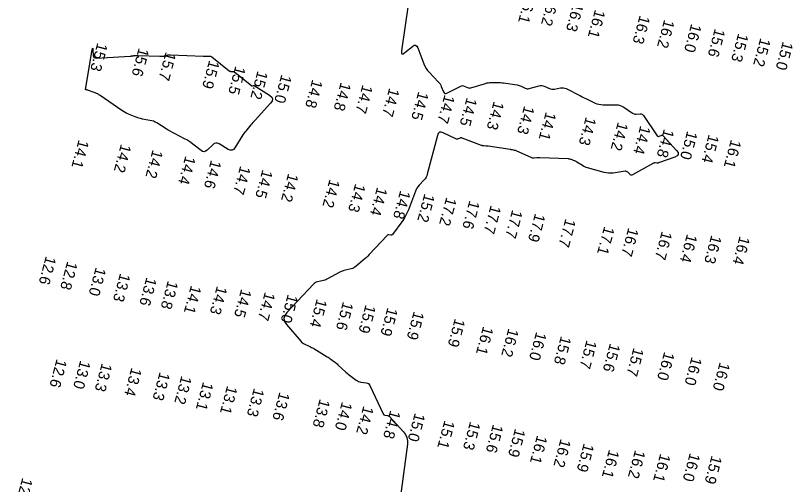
# Model space of a CAD drawing. Extents: x 988130 to 1132882, y 654656 to 841453.
# Drawn here: x 1028702 to 1029057.8, y 773160.6 to 773375.3 of the extents above; entities that cross this region are included whole.
import ezdxf

# ---------------------------------------------------------------- set-up
doc = ezdxf.new("R2010")
doc.units = 0
doc.layers.add('V-TOPO-MAJR', color=7, linetype='Continuous')
doc.layers.add('V-TOPO-SOUN', color=7, linetype='Continuous')

msp = doc.modelspace()

# ---------------------------------------------------------------- linework, layer by layer
at = {"layer": 'V-TOPO-MAJR'}
msp.add_lwpolyline([(1028881.83, 773380.26), (1028878.79, 773359.13), (1028878.76, 773358.23), (1028878.99, 773357.8), (1028879.48, 773357.83), (1028880.23, 773358.32), (1028883.74, 773361.2), (1028884.55, 773361.7), (1028885.25, 773361.75), (1028885.83, 773361.35), (1028886.29, 773360.51), (1028889.01, 773353.27), (1028889.48, 773352.17), (1028890.06, 773351.14), (1028890.74, 773350.17), (1028891.52, 773349.26), (1028895.63, 773344.96), (1028896.05, 773344.48), (1028896.42, 773343.97), (1028896.73, 773343.42), (1028897, 773342.83), (1028897.96, 773340.44), (1028898.24, 773339.95), (1028898.6, 773339.69), (1028899.05, 773339.64), (1028899.59, 773339.82), (1028905.96, 773343.02), (1028906.33, 773343.16), (1028906.71, 773343.21), (1028907.09, 773343.17), (1028907.47, 773343.04), (1028909, 773342.33), (1028909.39, 773342.19), (1028909.78, 773342.13), (1028910.17, 773342.14), (1028910.57, 773342.23), (1028917.2, 773344.26), (1028917.88, 773344.44), (1028918.56, 773344.57), (1028919.25, 773344.64), (1028919.95, 773344.66), (1028922.76, 773344.65), (1028923.46, 773344.63), (1028924.16, 773344.59), (1028924.86, 773344.52), (1028925.55, 773344.43), (1028931.69, 773343.53), (1028932.18, 773343.44), (1028932.66, 773343.31), (1028933.13, 773343.14), (1028933.58, 773342.93), (1028935.38, 773342.03), (1028935.83, 773341.85), (1028936.29, 773341.76), (1028936.76, 773341.76), (1028937.24, 773341.85), (1028941.78, 773343.14), (1028942.39, 773343.26), (1028942.99, 773343.27), (1028943.58, 773343.18), (1028944.17, 773342.97), (1028946.5, 773341.94), (1028947.09, 773341.73), (1028947.68, 773341.61), (1028948.29, 773341.59), (1028948.91, 773341.67), (1028951.64, 773342.21), (1028952.3, 773342.28), (1028952.94, 773342.25), (1028953.56, 773342.11), (1028954.17, 773341.85), (1028960.71, 773338.5), (1028961.54, 773338.07), (1028962.37, 773337.66), (1028963.21, 773337.25), (1028964.05, 773336.85), (1028967.42, 773335.26), (1028968.27, 773334.91), (1028969.15, 773334.66), (1028970.05, 773334.51), (1028970.97, 773334.45), (1028977, 773334.42), (1028977.95, 773334.35), (1028978.85, 773334.14), (1028979.71, 773333.8), (1028980.53, 773333.33), (1028984.56, 773330.62), (1028984.95, 773330.4), (1028985.37, 773330.25), (1028985.81, 773330.17), (1028986.26, 773330.16), (1028988.13, 773330.28), (1028988.57, 773330.26), (1028988.96, 773330.13), (1028989.3, 773329.9), (1028989.59, 773329.57), (1028995.91, 773320.24), (1028996.07, 773320.06), (1028996.26, 773319.95), (1028996.48, 773319.93), (1028996.72, 773320), (1028997.73, 773320.41), (1028997.98, 773320.47), (1028998.21, 773320.46), (1028998.42, 773320.37), (1028998.61, 773320.21), (1029004.77, 773313.49), (1029005.43, 773312.52), (1029005.53, 773311.7), (1029005.06, 773311.03), (1029004.02, 773310.49), (1028996.48, 773307.84), (1028996.28, 773307.78), (1028996.09, 773307.75), (1028995.89, 773307.74), (1028995.69, 773307.74), (1028994.88, 773307.83), (1028994.68, 773307.83), (1028994.49, 773307.81), (1028994.3, 773307.75), (1028994.12, 773307.67), (1028984.64, 773302.32), (1028984.32, 773302.19), (1028984.02, 773302.17), (1028983.73, 773302.27), (1028983.46, 773302.49), (1028982.42, 773303.57), (1028982.15, 773303.8), (1028981.85, 773303.94), (1028981.52, 773304.01), (1028981.16, 773304), (1028975.67, 773303.18), (1028974.63, 773303.08), (1028973.6, 773303.09), (1028972.58, 773303.21), (1028971.56, 773303.44), (1028963.95, 773305.55), (1028963.36, 773305.74), (1028962.79, 773305.98), (1028962.23, 773306.25), (1028961.7, 773306.57), (1028959.13, 773308.22), (1028958.83, 773308.4), (1028958.53, 773308.57), (1028958.22, 773308.71), (1028957.89, 773308.85), (1028956.59, 773309.34), (1028956.26, 773309.45), (1028955.93, 773309.54), (1028955.59, 773309.59), (1028955.25, 773309.62), (1028942.17, 773310.14), (1028941.84, 773310.15), (1028941.5, 773310.15), (1028941.16, 773310.14), (1028940.83, 773310.11), (1028939.49, 773310.01), (1028939.15, 773310.01), (1028938.83, 773310.04), (1028938.51, 773310.12), (1028938.2, 773310.24), (1028931.56, 773313.26), (1028931.33, 773313.36), (1028931.08, 773313.44), (1028930.84, 773313.52), (1028930.58, 773313.58), (1028929.57, 773313.79), (1028929.31, 773313.84), (1028929.06, 773313.89), (1028928.8, 773313.93), (1028928.55, 773313.97), (1028918.5, 773315.45), (1028918.24, 773315.48), (1028917.98, 773315.51), (1028917.72, 773315.54), (1028917.46, 773315.56), (1028916.41, 773315.62), (1028916.15, 773315.64), (1028915.89, 773315.69), (1028915.64, 773315.75), (1028915.39, 773315.84), (1028906.57, 773319.22), (1028906.33, 773319.29), (1028906.09, 773319.31), (1028905.85, 773319.28), (1028905.61, 773319.2), (1028904.65, 773318.79), (1028904.41, 773318.71), (1028904.18, 773318.69), (1028903.94, 773318.73), (1028903.71, 773318.81), (1028897.89, 773321.65), (1028896.94, 773321.95), (1028896.18, 773321.85), (1028895.6, 773321.34), (1028895.21, 773320.42), (1028890.6, 773302.7), (1028890.35, 773301.94), (1028890.02, 773301.22), (1028889.59, 773300.56), (1028889.07, 773299.94), (1028886.84, 773297.56), (1028886.32, 773296.94), (1028885.86, 773296.29), (1028885.47, 773295.59), (1028885.15, 773294.84), (1028881.96, 773286.36), (1028881.42, 773285.08), (1028880.81, 773283.84), (1028880.11, 773282.65), (1028879.32, 773281.5), (1028874.64, 773275.11), (1028874.49, 773274.95), (1028874.32, 773274.85), (1028874.13, 773274.8), (1028873.91, 773274.8), (1028873, 773274.92), (1028872.78, 773274.92), (1028872.58, 773274.88), (1028872.39, 773274.78), (1028872.23, 773274.64), (1028863.99, 773265.83), (1028863.34, 773265.15), (1028862.67, 773264.5), (1028861.98, 773263.87), (1028861.27, 773263.26), (1028857.99, 773260.52), (1028857.46, 773260.13), (1028856.89, 773259.8), (1028856.29, 773259.54), (1028855.66, 773259.35), (1028853.05, 773258.71), (1028852.4, 773258.53), (1028851.77, 773258.31), (1028851.16, 773258.05), (1028850.56, 773257.75), (1028844.62, 773254.57), (1028844.11, 773254.32), (1028843.59, 773254.11), (1028843.05, 773253.93), (1028842.5, 773253.8), (1028840.28, 773253.34), (1028839.74, 773253.18), (1028839.25, 773252.96), (1028838.8, 773252.65), (1028838.39, 773252.28), (1028826.23, 773239.31), (1028825.27, 773237.95), (1028824.93, 773236.57), (1028825.21, 773235.18), (1028826.11, 773233.78), (1028832.63, 773226.19), (1028833.03, 773225.78), (1028833.46, 773225.42), (1028833.92, 773225.1), (1028834.43, 773224.83), (1028836.51, 773223.86), (1028837.03, 773223.61), (1028837.54, 773223.35), (1028838.04, 773223.07), (1028838.54, 773222.78), (1028844.71, 773219.08), (1028845.15, 773218.81), (1028845.58, 773218.53), (1028846, 773218.24), (1028846.41, 773217.94), (1028848.06, 773216.72), (1028848.47, 773216.41), (1028848.86, 773216.09), (1028849.25, 773215.76), (1028849.63, 773215.41), (1028853.28, 773211.95), (1028853.81, 773211.47), (1028854.36, 773211), (1028854.92, 773210.55), (1028855.5, 773210.12), (1028858.06, 773208.3), (1028858.55, 773207.99), (1028859.08, 773207.75), (1028859.63, 773207.57), (1028860.21, 773207.46), (1028862.57, 773207.16), (1028863.12, 773207.02), (1028863.59, 773206.77), (1028863.97, 773206.41), (1028864.26, 773205.93), (1028870.4, 773192.88), (1028870.54, 773192.66), (1028870.72, 773192.49), (1028870.93, 773192.37), (1028871.19, 773192.3), (1028872.28, 773192.15), (1028872.55, 773192.09), (1028872.79, 773191.99), (1028873.01, 773191.85), (1028873.21, 773191.66), (1028879.63, 773184.72), (1028880.6, 773183.44), (1028881.22, 773182.06), (1028881.51, 773180.56), (1028881.46, 773178.96), (1028874.69, 773127.95)], dxfattribs=at)
msp.add_lwpolyline([(1028737.91, 773356.1), (1028738.33, 773355.88), (1028738.9, 773355.83), (1028754.46, 773356.72), (1028754.64, 773356.73), (1028754.81, 773356.75), (1028754.99, 773356.77), (1028755.16, 773356.79), (1028755.86, 773356.91), (1028756.04, 773356.94), (1028756.21, 773356.96), (1028756.39, 773356.98), (1028756.56, 773356.99), (1028757.37, 773357.03), (1028757.57, 773357.04), (1028757.76, 773357.05), (1028757.96, 773357.05), (1028758.15, 773357.04), (1028768.06, 773356.69), (1028768.28, 773356.68), (1028768.49, 773356.68), (1028768.71, 773356.69), (1028768.93, 773356.7), (1028769.79, 773356.74), (1028770.01, 773356.76), (1028770.22, 773356.79), (1028770.43, 773356.84), (1028770.64, 773356.89), (1028771.81, 773357.25), (1028772.08, 773357.32), (1028772.35, 773357.37), (1028772.62, 773357.39), (1028772.9, 773357.39), (1028787.97, 773356.65), (1028788.31, 773356.64), (1028788.65, 773356.64), (1028788.98, 773356.65), (1028789.32, 773356.67), (1028790.67, 773356.77), (1028791, 773356.76), (1028791.31, 773356.7), (1028791.6, 773356.57), (1028791.87, 773356.39), (1028799.87, 773350.03), (1028800.05, 773349.91), (1028800.25, 773349.82), (1028800.46, 773349.76), (1028800.68, 773349.73), (1028801.59, 773349.7), (1028801.81, 773349.67), (1028802.02, 773349.61), (1028802.21, 773349.52), (1028802.4, 773349.4), (1028810.16, 773343.2), (1028810.24, 773343.14), (1028810.33, 773343.11), (1028810.43, 773343.11), (1028810.53, 773343.13), (1028810.94, 773343.28), (1028811.04, 773343.3), (1028811.14, 773343.3), (1028811.24, 773343.28), (1028811.33, 773343.24), (1028818.36, 773338.78), (1028819.3, 773337.99), (1028819.69, 773337.12), (1028819.54, 773336.18), (1028818.84, 773335.16), (1028811.72, 773327.42), (1028811.22, 773326.88), (1028810.74, 773326.33), (1028810.25, 773325.78), (1028809.77, 773325.22), (1028807.87, 773322.98), (1028807.4, 773322.42), (1028806.96, 773321.83), (1028806.54, 773321.23), (1028806.14, 773320.62), (1028802.5, 773314.78), (1028801.86, 773314.02), (1028801.14, 773313.64), (1028800.31, 773313.65), (1028799.4, 773314.03), (1028795.21, 773316.52), (1028794.45, 773316.85), (1028793.71, 773316.9), (1028793.01, 773316.68), (1028792.34, 773316.18), (1028789.73, 773313.64), (1028789.06, 773313.15), (1028788.38, 773312.97), (1028787.69, 773313.08), (1028786.98, 773313.49), (1028783.14, 773316.47), (1028782.24, 773317.13), (1028781.32, 773317.75), (1028780.37, 773318.32), (1028779.4, 773318.86), (1028774.84, 773321.23), (1028773.85, 773321.75), (1028772.86, 773322.3), (1028771.89, 773322.87), (1028770.93, 773323.45), (1028766.66, 773326.11), (1028765.92, 773326.53), (1028765.15, 773326.87), (1028764.34, 773327.13), (1028763.51, 773327.32), (1028760.12, 773327.93), (1028759.28, 773328.11), (1028758.46, 773328.32), (1028757.65, 773328.58), (1028756.85, 773328.88), (1028753.69, 773330.17), (1028752.91, 773330.51), (1028752.15, 773330.9), (1028751.41, 773331.32), (1028750.7, 773331.79), (1028740.73, 773338.73), (1028740.18, 773339.08), (1028739.62, 773339.4), (1028739.03, 773339.68), (1028738.43, 773339.92), (1028734.9, 773341.19), (1028734.82, 773341.21), (1028734.74, 773341.23), (1028734.66, 773341.24), (1028734.58, 773341.24), (1028734.24, 773341.24), (1028734.17, 773341.26), (1028734.12, 773341.29), (1028734.1, 773341.34), (1028734.1, 773341.41), (1028737.14, 773359.67), (1028737.24, 773360.15), (1028737.32, 773360.31), (1028737.38, 773360.14), (1028737.42, 773359.66), (1028737.54, 773357.05), (1028737.65, 773356.49)], close=True, dxfattribs=at)

# ---------------------------------------------------------------- texts
at = {"layer": 'V-TOPO-SOUN'}
for s, p in [('16.1 ', (1028935.5, 773385.03)), ('16.2 ', (1028946.01, 773383.9)), ('16.3 ', (1028957.42, 773381.3)), ('16.1 ', (1028967.43, 773378.27)), ('16.3 ', (1028987.93, 773375.64)), ('16.2 ', (1028999.14, 773373.71)), ('16.0 ', (1029011.51, 773371.79)), ('15.6 ', (1029022.34, 773369.63)), ('15.3 ', (1029033.04, 773367.4)), ('15.2 ', (1029043.16, 773365.26)), ('15.3 ', (1028739.5, 773363.08)), ('15.0 ', (1029053.46, 773363.66)), ('15.6 ', (1028758.46, 773360.75)), ('15.7 ', (1028770.78, 773358.87)), ('15.9 ', (1028790.73, 773355.12)), ('15.5 ', (1028802.71, 773352.43)), ('15.2 ', (1028812.88, 773350.24)), ('15.0 ', (1028823.78, 773348.52)), ('14.8 ', (1028837.95, 773346.27)), ('14.8 ', (1028850.98, 773344.99)), ('14.7 ', (1028860.93, 773343.85)), ('14.7 ', (1028873.18, 773342.36)), ('14.5 ', (1028886.52, 773340.74)), ('14.7 ', (1028898.49, 773339.26)), ('14.5 ', (1028908.7, 773338.01)), ('14.3 ', (1028921.06, 773336.29)), ('14.3 ', (1028935.01, 773334.24)), ('14.1 ', (1028944.92, 773331.45)), ('14.3 ', (1028963.26, 773329.15)), ('14.2 ', (1028977.9, 773326.74)), ('14.4 ', (1028988.21, 773325.1)), ('14.8 ', (1028998.98, 773323.59)), ('15.0 ', (1029009.67, 773322.68)), ('14.1 ', (1028730.92, 773318.66)), ('15.4 ', (1029019.52, 773321.1)), ('16.1 ', (1029029.71, 773318.77)), ('14.2 ', (1028750.31, 773316.71)), ('14.2 ', (1028764.81, 773314.1)), ('14.4 ', (1028779.79, 773311.24)), ('14.6 ', (1028791.55, 773309.38)), ('14.7 ', (1028804.95, 773306.7)), ('14.5 ', (1028815.1, 773304.96)), ('14.2 ', (1028826.91, 773303.26)), ('14.2 ', (1028845.87, 773300.6)), ('14.3 ', (1028857.62, 773298.57)), ('14.4 ', (1028867.61, 773296.95)), ('14.8 ', (1028878.22, 773295.45)), ('15.2 ', (1028889.31, 773293.97)), ('17.2 ', (1028899.33, 773292.34)), ('17.6 ', (1028909.93, 773290.84)), ('17.7 ', (1028919.66, 773288.66)), ('17.7 ', (1028929.53, 773286.6)), ('17.9 ', (1028939.97, 773284.93)), ('17.7 ', (1028953.91, 773282.56)), ('17.1 ', (1028971.67, 773279.04)), ('16.7 ', (1028982.7, 773278.36)), ('16.7 ', (1028998.05, 773276.79)), ('16.4 ', (1029009.57, 773275.49)), ('16.3 ', (1029020.72, 773274.98)), ('16.4 ', (1029033.69, 773274.51)), ('12.6 ', (1028715.91, 773265.39)), ('12.8 ', (1028725.72, 773263)), ('13.0 ', (1028738.76, 773260.24)), ('13.3 ', (1028749.91, 773257.52)), ('13.6 ', (1028761.98, 773255.7)), ('13.8 ', (1028771.79, 773254.13)), ('14.1 ', (1028782.39, 773251.99)), ('14.3 ', (1028794.26, 773251.69)), ('14.5 ', (1028805.38, 773250.35)), ('14.7 ', (1028816.23, 773248.93)), ('15.0 ', (1028826.7, 773247.86)), ('15.4 ', (1028840, 773245.8)), ('15.6 ', (1028852.02, 773244.48)), ('15.9 ', (1028862.34, 773243.12)), ('15.9 ', (1028872.39, 773241.83)), ('15.9 ', (1028884.45, 773240.11)), ('15.9 ', (1028903.24, 773236.82)), ('16.1 ', (1028916.19, 773233.21)), ('16.2 ', (1028927.78, 773232.28)), ('16.0 ', (1028940.5, 773230.69)), ('15.8 ', (1028951.85, 773228.76)), ('15.7 ', (1028963.57, 773226.9)), ('15.6 ', (1028974.28, 773225.45)), ('15.7 ', (1028985.1, 773223.44)), ('16.0 ', (1028999.15, 773221.56)), ('16.0 ', (1029011.7, 773219.23)), ('12.6 ', (1028720.83, 773218.27)), ('13.0 ', (1028731.67, 773217.62)), ('13.3 ', (1028741.55, 773216.4)), ('16.0 ', (1029024.58, 773216.8)), ('13.4 ', (1028755.11, 773214.31)), ('13.3 ', (1028768.04, 773212.29)), ('13.2 ', (1028778.02, 773210.58)), ('13.1 ', (1028787.9, 773207.75)), ('13.1 ', (1028798.94, 773206)), ('13.3 ', (1028811.22, 773204.9)), ('13.6 ', (1028822.91, 773203.14)), ('13.8 ', (1028841.36, 773199.93)), ('14.0 ', (1028851.53, 773198.67)), ('14.2 ', (1028861.35, 773196.75)), ('14.8 ', (1028873.66, 773194.79)), ('15.0 ', (1028884.91, 773193.53)), ('15.1 ', (1028898.5, 773190.2)), ('15.3 ', (1028910.23, 773189.63)), ('15.6 ', (1028920.7, 773188.36)), ('15.9 ', (1028930.82, 773186.38)), ('16.1 ', (1028940.9, 773183.29)), ('16.2 ', (1028951.68, 773181.66)), ('15.9 ', (1028962.28, 773179.58)), ('16.1 ', (1028973.85, 773176.74)), ('16.2 ', (1028985.79, 773176.61)), ('16.1 ', (1028997.33, 773174.96)), ('16.0 ', (1029010.89, 773175.24)), ('15.9 ', (1029020.88, 773174.07)), ('12.9 ', (1028705.12, 773163.83))]:
    msp.add_text(s, height=5, rotation=255, dxfattribs=at).set_placement(p)

doc.saveas('drawing.dxf')
